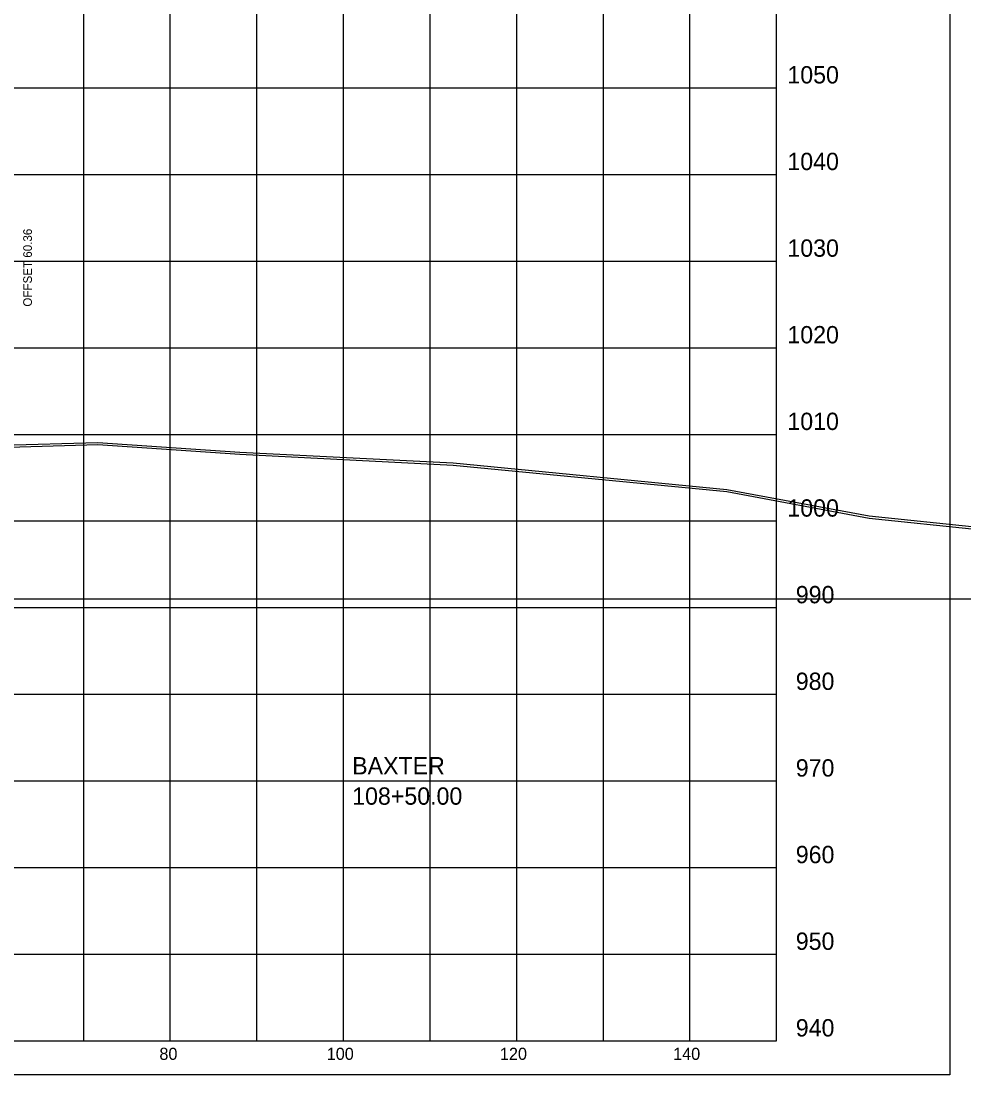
# Model space of a CAD drawing. Extents: x 5868 to 6683, y 2883 to 19120.
# Drawn here: x 6256.5 to 6365.4, y 11390.1 to 11511.8 of the extents above; entities that cross this region are included whole.
import ezdxf

# ---------------------------------------------------------------- set-up
doc = ezdxf.new("R2010")
doc.units = 0
for name, color, linetype in [('DESIGN - ROW - Right-of-Way and Easement Labels', 7, 'Continuous'), ('DESIGN - SHEET - Corner Text', 7, 'Continuous'), ('DESIGN - SHEET - Light Grid', 7, 'Continuous'), ('DESIGN - SHEET - Linework', 7, 'Continuous'), ('DESIGN - SHEET - Plot Shape', 7, 'Continuous'), ('DESIGN - TYPICAL - Warning Text', 7, 'Continuous'), ('SURVEY - GROUND - Bottom of Topsoil Layer', 7, 'Continuous'), ('SURVEY - GROUND - Top of Ground', 7, 'Continuous')]:
    doc.layers.add(name, color=color, linetype=linetype)

msp = doc.modelspace()

# ---------------------------------------------------------------- linework, layer by layer
at = {"layer": 'DESIGN - SHEET - Light Grid'}
msp.add_line((6193.78, 11445.07), (6493.78, 11445.07), dxfattribs=at)
at = {"layer": 'DESIGN - SHEET - Linework'}
for p, q in [((6263.78, 11394.07), (6263.78, 11604.07)), ((6273.78, 11394.07), (6273.78, 11604.07)), ((6283.78, 11394.07), (6283.78, 11604.07)), ((6293.78, 11394.07), (6293.78, 11604.07)), ((6303.78, 11394.07), (6303.78, 11604.07)), ((6313.78, 11394.07), (6313.78, 11604.07)), ((6323.78, 11394.07), (6323.78, 11604.07)), ((6333.78, 11394.07), (6333.78, 11604.07)), ((6043.78, 11504.07), (6343.78, 11504.07)), ((6043.78, 11494.07), (6343.78, 11494.07)), ((6043.78, 11484.07), (6343.78, 11484.07)), ((6043.78, 11474.07), (6343.78, 11474.07)), ((6043.78, 11464.07), (6343.78, 11464.07)), ((6043.78, 11454.07), (6343.78, 11454.07)), ((6043.78, 11444.07), (6343.78, 11444.07)), ((6043.78, 11434.07), (6343.78, 11434.07)), ((6043.78, 11424.07), (6343.78, 11424.07)), ((6043.78, 11414.07), (6343.78, 11414.07)), ((6043.78, 11404.07), (6343.78, 11404.07))]:
    msp.add_line(p, q, dxfattribs=at)
msp.add_lwpolyline([(6043.78, 11604.07), (6043.78, 11394.07), (6343.78, 11394.07), (6343.78, 11604.07)], dxfattribs=at)
at = {"layer": 'DESIGN - SHEET - Plot Shape'}
msp.add_lwpolyline([(6023.78, 11608.01), (6363.78, 11608.01), (6363.78, 11390.13), (6023.78, 11390.13)], close=True, dxfattribs=at)
at = {"layer": 'SURVEY - GROUND - Bottom of Topsoil Layer'}
for p, q in [((6243.29, 11462.25), (6265.42, 11462.89)), ((6265.42, 11462.89), (6281.8, 11461.78)), ((6281.8, 11461.78), (6306.44, 11460.52)), ((6306.44, 11460.52), (6338.02, 11457.46)), ((6338.02, 11457.46), (6354.48, 11454.41)), ((6354.48, 11454.41), (6367.05, 11453.09))]:
    msp.add_line(p, q, dxfattribs=at)
at = {"layer": 'SURVEY - GROUND - Top of Ground'}
msp.add_lwpolyline([(6141.09, 11459.14), (6153.84, 11460.37), (6158.6, 11460.71), (6170.67, 11463.56), (6176.54, 11462.91), (6181.49, 11463.26), (6182.59, 11463.33), (6184.15, 11463.65), (6188.74, 11463.62), (6193.78, 11463.62), (6194.63, 11463.62), (6201.31, 11463.44), (6204.61, 11463.36), (6207.88, 11462.61), (6213.16, 11461.5), (6213.8, 11461.72), (6214.92, 11461.81), (6243.29, 11462.5), (6265.42, 11463.14), (6281.8, 11462.03), (6306.44, 11460.77), (6338.02, 11457.71), (6354.48, 11454.66), (6367.05, 11453.34)], dxfattribs=at)

# ---------------------------------------------------------------- texts
at = {"layer": 'DESIGN - ROW - Right-of-Way and Easement Labels'}
msp.add_text('OFFSET 60.36', height=1, rotation=90, dxfattribs=at).set_placement((6257.8, 11478.81))
at = {"layer": 'DESIGN - SHEET - Corner Text'}
for s, height, p in [('1050', 2, (6345.03, 11504.57)), ('1040', 2, (6345.03, 11494.57)), ('1030', 2, (6345.03, 11484.57)), ('1020', 2, (6345.03, 11474.57)), ('1010', 2, (6345.03, 11464.57)), ('1000', 2, (6345.03, 11454.57)), ('990', 2, (6346, 11444.57)), ('980', 2, (6346, 11434.57)), ('970', 2, (6346, 11424.57)), ('960', 2, (6346, 11414.57)), ('950', 2, (6346, 11404.57)), ('940', 2, (6346, 11394.57)), ('80', 1.4, (6272.52, 11391.87)), ('100', 1.4, (6291.84, 11391.87)), ('120', 1.4, (6311.84, 11391.87)), ('140', 1.4, (6331.84, 11391.87))]:
    msp.add_text(s, height=height, dxfattribs=at).set_placement(p)
at = {"layer": 'DESIGN - TYPICAL - Warning Text'}
for s, p in [('BAXTER', (6294.78, 11424.82)), ('108+50.00', (6294.78, 11421.32))]:
    msp.add_text(s, height=2, dxfattribs=at).set_placement(p)

doc.saveas('drawing.dxf')
